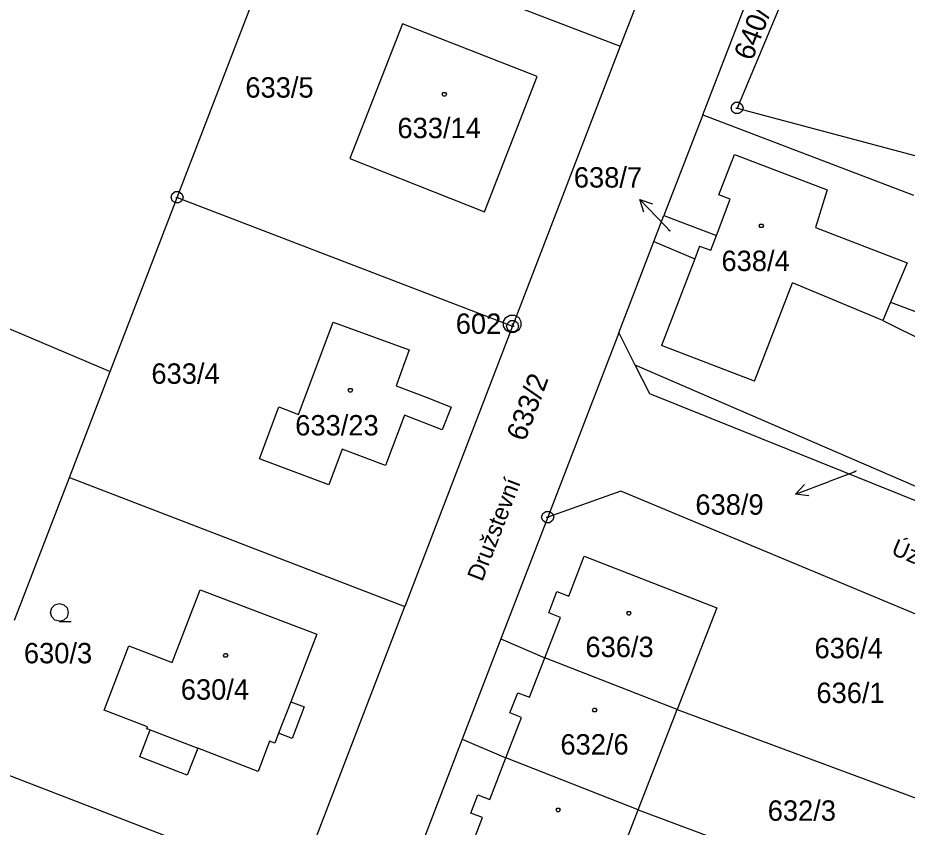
# Model space of a CAD drawing. Extents: x -759060 to -757386, y -1172273 to -1170948.
# Drawn here: x -758175.7 to -758101.6, y -1171363.6 to -1171296.1 of the extents above; entities that cross this region are included whole.
import ezdxf

# ---------------------------------------------------------------- set-up
doc = ezdxf.new("R2010")
doc.units = 0
for name, color, linetype in [('Vrstva 1', 7, 'Continuous'), ('Vrstva 12', 7, 'Continuous'), ('Vrstva 2', 7, 'Continuous'), ('Vrstva 3', 7, 'Continuous'), ('Vrstva 4', 7, 'Continuous'), ('Vrstva 5', 7, 'Continuous'), ('Vrstva 7', 7, 'Continuous'), ('Vrstva 8', 7, 'Continuous')]:
    doc.layers.add(name, color=color, linetype=linetype)

msp = doc.modelspace()

# ---------------------------------------------------------------- linework, layer by layer
at = {"layer": 'Vrstva 1'}
for p, q in [((-758118.62, -1171304.17), (-758105.67, -1171270.55)), ((-758116.52, -1171275.1), (-758125.5, -1171298.45)), ((-758162.44, -1171311.06), (-758153.47, -1171287.72)), ((-758153.47, -1171287.72), (-758125.5, -1171298.45)), ((-758109.87, -1171289.53), (-758115.76, -1171303.61)), ((-758143.65, -1171296.59), (-758148.04, -1171307.82)), ((-758132.43, -1171300.97), (-758143.65, -1171296.59)), ((-758125.5, -1171298.45), (-758134.48, -1171321.81)), ((-758136.81, -1171312.25), (-758132.43, -1171300.97)), ((-758115.76, -1171303.61), (-758100.54, -1171307.69)), ((-758118.62, -1171304.17), (-758121.86, -1171312.57)), ((-758118.62, -1171304.17), (-758101.05, -1171310.87)), ((-758148.04, -1171307.82), (-758136.81, -1171312.25)), ((-758117.28, -1171310.85), (-758115.99, -1171307.47)), ((-758115.99, -1171307.47), (-758108.25, -1171310.42)), ((-758108.25, -1171310.42), (-758109.23, -1171313.56)), ((-758168.03, -1171325.59), (-758162.44, -1171311.06)), ((-758162.44, -1171311.06), (-758134.48, -1171321.81)), ((-758116.34, -1171311.21), (-758117.28, -1171310.85)), ((-758117.49, -1171314.24), (-758116.34, -1171311.21)), ((-758122.7, -1171314.75), (-758121.86, -1171312.57)), ((-758121.86, -1171312.57), (-758117.49, -1171314.24)), ((-758109.23, -1171313.56), (-758101.6, -1171316.51)), ((-758125.63, -1171322.35), (-758122.7, -1171314.75)), ((-758122.7, -1171314.75), (-758119.3, -1171316.19)), ((-758117.96, -1171315.47), (-758117.49, -1171314.24)), ((-758118.89, -1171315.12), (-758119.3, -1171316.19)), ((-758118.89, -1171315.12), (-758117.96, -1171315.47)), ((-758191.24, -1171315.72), (-758168.03, -1171325.59)), ((-758119.3, -1171316.19), (-758122.07, -1171323.42)), ((-758101.6, -1171316.51), (-758102.97, -1171319.79)), ((-758114.31, -1171326.39), (-758111.15, -1171318.17)), ((-758103.62, -1171321.33), (-758111.15, -1171318.17)), ((-758102.97, -1171319.79), (-758103.62, -1171321.33)), ((-758102.97, -1171319.79), (-758082.04, -1171327.79)), ((-758152.33, -1171329.15), (-758149.44, -1171321.47)), ((-758149.44, -1171321.47), (-758143.1, -1171323.77)), ((-758103.62, -1171321.33), (-758083.42, -1171331.4)), ((-758134.48, -1171321.81), (-758143.45, -1171345.16)), ((-758125.63, -1171322.35), (-758131.55, -1171337.73)), ((-758125.63, -1171322.35), (-758124.28, -1171325.01)), ((-758143.1, -1171323.77), (-758144.19, -1171326.77)), ((-758114.31, -1171326.39), (-758122.07, -1171323.42)), ((-758124.28, -1171325.01), (-758123.07, -1171327.4)), ((-758124.28, -1171325.01), (-758093.63, -1171338.29)), ((-758171.41, -1171334.41), (-758168.03, -1171325.59)), ((-758144.19, -1171326.77), (-758141.47, -1171327.81)), ((-758123.07, -1171327.4), (-758093.82, -1171339.21)), ((-758141.47, -1171327.81), (-758139.61, -1171328.54)), ((-758155.59, -1171332.86), (-758153.96, -1171328.53)), ((-758153.96, -1171328.53), (-758152.33, -1171329.15)), ((-758139.61, -1171328.54), (-758140.35, -1171330.43)), ((-758143.5, -1171329.22), (-758145.06, -1171333.42)), ((-758140.35, -1171330.43), (-758143.5, -1171329.22)), ((-758148.68, -1171332.05), (-758149.81, -1171335.04)), ((-758145.06, -1171333.42), (-758148.68, -1171332.05)), ((-758149.81, -1171335.04), (-758155.59, -1171332.86)), ((-758175.99, -1171346.32), (-758171.41, -1171334.41)), ((-758171.41, -1171334.41), (-758143.45, -1171345.16)), ((-758125.45, -1171335.56), (-758131.55, -1171337.73)), ((-758090.74, -1171350.03), (-758125.45, -1171335.56)), ((-758131.55, -1171337.73), (-758135.46, -1171347.88)), ((-758129.8, -1171344.31), (-758128.5, -1171340.98)), ((-758128.5, -1171340.98), (-758117.45, -1171345.28)), ((-758162.85, -1171349.84), (-758160.52, -1171343.77)), ((-758160.52, -1171343.77), (-758150.81, -1171347.49)), ((-758131.46, -1171345.7), (-758130.78, -1171343.93)), ((-758130.78, -1171343.93), (-758129.8, -1171344.31)), ((-758152.42, -1171368.5), (-758143.45, -1171345.16)), ((-758130.49, -1171346.08), (-758131.46, -1171345.7)), ((-758117.45, -1171345.28), (-758120.75, -1171353.76)), ((-758131.8, -1171349.46), (-758130.49, -1171346.08)), ((-758150.81, -1171347.49), (-758152.97, -1171353.12)), ((-758135.46, -1171347.88), (-758138.69, -1171356.24)), ((-758135.46, -1171347.88), (-758131.8, -1171349.46)), ((-758168.53, -1171353.83), (-758166.46, -1171348.45)), ((-758166.46, -1171348.45), (-758162.85, -1171349.84)), ((-758120.75, -1171353.76), (-758131.8, -1171349.46)), ((-758152.97, -1171353.12), (-758151.85, -1171353.55)), ((-758164.92, -1171355.22), (-758168.53, -1171353.83)), ((-758151.85, -1171353.55), (-758152.86, -1171356.17)), ((-758124.01, -1171362.13), (-758120.75, -1171353.76)), ((-758120.75, -1171353.76), (-758095.79, -1171363.05)), ((-758165.56, -1171357.71), (-758164.7, -1171355.47)), ((-758164.98, -1171355.36), (-758164.92, -1171355.22)), ((-758164.7, -1171355.47), (-758164.98, -1171355.36)), ((-758153.98, -1171355.74), (-758154.3, -1171356.57)), ((-758152.86, -1171356.17), (-758153.98, -1171355.74)), ((-758138.69, -1171356.24), (-758141.91, -1171364.64)), ((-758138.69, -1171356.24), (-758135.04, -1171357.78)), ((-758160.73, -1171356.99), (-758161.6, -1171359.23)), ((-758155.7, -1171358.93), (-758160.73, -1171356.99)), ((-758154.73, -1171356.4), (-758155.7, -1171358.93)), ((-758154.3, -1171356.57), (-758154.73, -1171356.4)), ((-758180.38, -1171357.75), (-758152.42, -1171368.5)), ((-758161.6, -1171359.23), (-758165.56, -1171357.71)), ((-758124.01, -1171362.13), (-758135.04, -1171357.78)), ((-758127.28, -1171370.53), (-758124.01, -1171362.13)), ((-758124.01, -1171362.13), (-758099.04, -1171371.42))]:
    msp.add_line(p, q, dxfattribs=at)
at = {"layer": 'Vrstva 12'}
for p, q in [((-758143.65, -1171296.59), (-758148.04, -1171307.82)), ((-758132.43, -1171300.97), (-758143.65, -1171296.59)), ((-758136.81, -1171312.25), (-758132.43, -1171300.97)), ((-758148.04, -1171307.82), (-758136.81, -1171312.25)), ((-758117.28, -1171310.85), (-758115.99, -1171307.47)), ((-758115.99, -1171307.47), (-758108.25, -1171310.42)), ((-758108.25, -1171310.42), (-758109.23, -1171313.56)), ((-758116.34, -1171311.21), (-758117.28, -1171310.85)), ((-758117.49, -1171314.24), (-758116.34, -1171311.21)), ((-758109.23, -1171313.56), (-758101.6, -1171316.51)), ((-758117.96, -1171315.47), (-758117.49, -1171314.24)), ((-758118.89, -1171315.12), (-758119.3, -1171316.19)), ((-758118.89, -1171315.12), (-758117.96, -1171315.47)), ((-758119.3, -1171316.19), (-758122.07, -1171323.42)), ((-758101.6, -1171316.51), (-758102.97, -1171319.79)), ((-758114.31, -1171326.39), (-758111.15, -1171318.17)), ((-758103.62, -1171321.33), (-758111.15, -1171318.17)), ((-758102.97, -1171319.79), (-758103.62, -1171321.33)), ((-758152.33, -1171329.15), (-758149.44, -1171321.47)), ((-758149.44, -1171321.47), (-758143.1, -1171323.77)), ((-758143.1, -1171323.77), (-758144.19, -1171326.77)), ((-758114.31, -1171326.39), (-758122.07, -1171323.42)), ((-758144.19, -1171326.77), (-758141.47, -1171327.81)), ((-758141.47, -1171327.81), (-758139.61, -1171328.54)), ((-758155.59, -1171332.86), (-758153.96, -1171328.53)), ((-758153.96, -1171328.53), (-758152.33, -1171329.15)), ((-758139.61, -1171328.54), (-758140.35, -1171330.43)), ((-758143.5, -1171329.22), (-758145.06, -1171333.42)), ((-758140.35, -1171330.43), (-758143.5, -1171329.22)), ((-758148.68, -1171332.05), (-758149.81, -1171335.04)), ((-758145.06, -1171333.42), (-758148.68, -1171332.05)), ((-758149.81, -1171335.04), (-758155.59, -1171332.86)), ((-758129.8, -1171344.31), (-758128.5, -1171340.98)), ((-758128.5, -1171340.98), (-758117.45, -1171345.28)), ((-758162.85, -1171349.84), (-758160.52, -1171343.77)), ((-758160.52, -1171343.77), (-758150.81, -1171347.49)), ((-758131.46, -1171345.7), (-758130.78, -1171343.93)), ((-758130.78, -1171343.93), (-758129.8, -1171344.31)), ((-758130.49, -1171346.08), (-758131.46, -1171345.7)), ((-758117.45, -1171345.28), (-758120.75, -1171353.76)), ((-758131.8, -1171349.46), (-758130.49, -1171346.08)), ((-758150.81, -1171347.49), (-758152.97, -1171353.12)), ((-758168.53, -1171353.83), (-758166.46, -1171348.45)), ((-758166.46, -1171348.45), (-758162.85, -1171349.84)), ((-758133.08, -1171352.74), (-758131.8, -1171349.46)), ((-758120.75, -1171353.76), (-758131.8, -1171349.46)), ((-758120.75, -1171353.76), (-758131.8, -1171349.46)), ((-758134.71, -1171354.04), (-758134.05, -1171352.36)), ((-758134.05, -1171352.36), (-758133.08, -1171352.74)), ((-758152.97, -1171353.12), (-758153.98, -1171355.74)), ((-758164.92, -1171355.22), (-758168.53, -1171353.83)), ((-758133.73, -1171354.42), (-758134.71, -1171354.04)), ((-758124.01, -1171362.13), (-758120.75, -1171353.76)), ((-758135.04, -1171357.78), (-758133.73, -1171354.42)), ((-758164.98, -1171355.36), (-758164.92, -1171355.22)), ((-758164.7, -1171355.47), (-758164.98, -1171355.36)), ((-758164.7, -1171355.47), (-758160.73, -1171356.99)), ((-758153.98, -1171355.74), (-758154.3, -1171356.57)), ((-758155.7, -1171358.93), (-758160.73, -1171356.99)), ((-758154.73, -1171356.4), (-758155.7, -1171358.93)), ((-758154.3, -1171356.57), (-758154.73, -1171356.4)), ((-758136.39, -1171361.26), (-758135.04, -1171357.78)), ((-758124.01, -1171362.13), (-758135.04, -1171357.78)), ((-758124.01, -1171362.13), (-758135.04, -1171357.78)), ((-758137.96, -1171362.4), (-758137.37, -1171360.88)), ((-758137.37, -1171360.88), (-758136.39, -1171361.26)), ((-758127.28, -1171370.53), (-758124.01, -1171362.13)), ((-758138.32, -1171366.22), (-758136.98, -1171362.78)), ((-758136.98, -1171362.78), (-758137.96, -1171362.4))]:
    msp.add_line(p, q, dxfattribs=at)
at = {"layer": 'Vrstva 3'}
msp.add_lwpolyline([(-758172.25, -1171346.4), (-758172.63, -1171346.3), (-758172.9, -1171346.03), (-758173, -1171345.66), (-758172.9, -1171345.29), (-758172.63, -1171345.02), (-758172.26, -1171344.92), (-758171.89, -1171345.02), (-758171.62, -1171345.29), (-758171.52, -1171345.67), (-758171.62, -1171346.05), (-758171.89, -1171346.32), (-758172.27, -1171346.42), (-758171.27, -1171346.42)], dxfattribs=at)
at = {"layer": 'Vrstva 4'}
for p, q in [((-758133.08, -1171352.74), (-758131.8, -1171349.46)), ((-758134.71, -1171354.04), (-758134.05, -1171352.36)), ((-758134.05, -1171352.36), (-758133.08, -1171352.74)), ((-758152.97, -1171353.12), (-758153.98, -1171355.74)), ((-758133.73, -1171354.42), (-758134.71, -1171354.04)), ((-758135.04, -1171357.78), (-758133.73, -1171354.42)), ((-758164.7, -1171355.47), (-758160.73, -1171356.99)), ((-758136.39, -1171361.26), (-758135.04, -1171357.78)), ((-758137.96, -1171362.4), (-758137.37, -1171360.88)), ((-758137.37, -1171360.88), (-758136.39, -1171361.26)), ((-758138.32, -1171366.22), (-758136.98, -1171362.78)), ((-758136.98, -1171362.78), (-758137.96, -1171362.4))]:
    msp.add_line(p, q, dxfattribs=at)
at = {"layer": 'Vrstva 5'}
for points in [[(-758140.08, -1171302.31), (-758139.99, -1171302.46), (-758140.08, -1171302.61), (-758140.26, -1171302.61), (-758140.35, -1171302.46), (-758140.26, -1171302.31)], [(-758113.66, -1171313.28), (-758113.57, -1171313.43), (-758113.66, -1171313.58), (-758113.84, -1171313.58), (-758113.93, -1171313.43), (-758113.84, -1171313.28)], [(-758147.91, -1171326.99), (-758147.82, -1171327.14), (-758147.91, -1171327.29), (-758148.09, -1171327.29), (-758148.18, -1171327.14), (-758148.09, -1171326.99)], [(-758124.7, -1171345.59), (-758124.61, -1171345.74), (-758124.7, -1171345.89), (-758124.88, -1171345.89), (-758124.97, -1171345.74), (-758124.88, -1171345.59)], [(-758158.32, -1171349.1), (-758158.23, -1171349.25), (-758158.32, -1171349.4), (-758158.5, -1171349.4), (-758158.59, -1171349.25), (-758158.5, -1171349.1)], [(-758127.56, -1171353.66), (-758127.47, -1171353.81), (-758127.56, -1171353.96), (-758127.74, -1171353.96), (-758127.83, -1171353.81), (-758127.74, -1171353.66)], [(-758130.59, -1171361.99), (-758130.5, -1171362.14), (-758130.59, -1171362.29), (-758130.77, -1171362.29), (-758130.86, -1171362.14), (-758130.77, -1171361.99)]]:
    msp.add_lwpolyline(points, close=True, dxfattribs=at)
at = {"layer": 'Vrstva 7'}
for p, q in [((-758123.862, -1171311.221), (-758121.8, -1171313.4)), ((-758121.34, -1171313.88), (-758121.8, -1171313.4)), ((-758105.86, -1171333.92), (-758108.1, -1171334.76)), ((-758110.907, -1171335.817), (-758108.1, -1171334.76))]:
    msp.add_line(p, q, dxfattribs=at)
for points in [[(-758123.538, -1171312.291), (-758123.862, -1171311.221), (-758122.812, -1171311.604)], [(-758109.795, -1171335.933), (-758110.907, -1171335.817), (-758110.148, -1171334.997)]]:
    msp.add_lwpolyline(points, dxfattribs=at)
at = {"layer": 'Vrstva 8'}
for p, q in [((-758115.88, -1171303.61), (-758115.64, -1171303.61)), ((-758162.56, -1171311.06), (-758162.32, -1171311.06)), ((-758134.6, -1171321.81), (-758134.36, -1171321.81)), ((-758134.55, -1171321.59), (-758134.45, -1171321.59)), ((-758131.67, -1171337.73), (-758131.43, -1171337.73))]:
    msp.add_line(p, q, dxfattribs=at)
for points in [[(-758115.61, -1171303.13), (-758115.36, -1171303.31), (-758115.26, -1171303.6), (-758115.36, -1171303.89), (-758115.61, -1171304.07), (-758115.92, -1171304.07), (-758116.17, -1171303.89), (-758116.27, -1171303.6), (-758116.17, -1171303.31), (-758115.92, -1171303.13)], [(-758162.29, -1171310.58), (-758162.04, -1171310.76), (-758161.94, -1171311.05), (-758162.04, -1171311.34), (-758162.29, -1171311.52), (-758162.6, -1171311.52), (-758162.85, -1171311.34), (-758162.95, -1171311.05), (-758162.85, -1171310.76), (-758162.6, -1171310.58)], [(-758134.31, -1171320.87), (-758133.97, -1171321.06), (-758133.78, -1171321.4), (-758133.78, -1171321.79), (-758133.97, -1171322.13), (-758134.31, -1171322.32), (-758134.7, -1171322.32), (-758135.04, -1171322.13), (-758135.23, -1171321.79), (-758135.23, -1171321.4), (-758135.04, -1171321.06), (-758134.7, -1171320.87)], [(-758134.33, -1171321.33), (-758134.08, -1171321.51), (-758133.98, -1171321.8), (-758134.08, -1171322.09), (-758134.33, -1171322.27), (-758134.64, -1171322.27), (-758134.89, -1171322.09), (-758134.99, -1171321.8), (-758134.89, -1171321.51), (-758134.64, -1171321.33)], [(-758131.4, -1171337.25), (-758131.15, -1171337.43), (-758131.05, -1171337.72), (-758131.15, -1171338.01), (-758131.4, -1171338.19), (-758131.71, -1171338.19), (-758131.96, -1171338.01), (-758132.06, -1171337.72), (-758131.96, -1171337.43), (-758131.71, -1171337.25)]]:
    msp.add_lwpolyline(points, close=True, dxfattribs=at)

# ---------------------------------------------------------------- texts
at = {"layer": 'Vrstva 2'}
for s, rotation, p in [('640/5', 69.2706, (-758114.501, -1171299.74)), ('633/2', 69.38519, (-758133.456, -1171331.485))]:
    msp.add_text(s, height=1.7, rotation=rotation, dxfattribs=at).set_placement(p)
for s, height, p in [('633/5', 1.7, (-758156.754, -1171302.74)), ('633/14', 1.7, (-758144.078, -1171306.12)), ('638/7', 0.1, (-758121.546, -1171313.88)), ('638/4', 1.7, (-758117.067, -1171317.2)), ('633/4', 1.7, (-758164.587, -1171326.6)), ('633/23', 1.7, (-758152.597, -1171330.91)), ('638/9', 0.1, (-758106.069, -1171333.92)), ('630/3', 1.7, (-758175.214, -1171349.91)), ('636/3', 1.7, (-758128.407, -1171349.39)), ('630/4', 1.7, (-758162.137, -1171352.94)), ('636/1', 1.7, (-758109.153, -1171353.22)), ('632/6', 1.7, (-758130.493, -1171357.52)), ('632/3', 1.7, (-758113.213, -1171363.04))]:
    msp.add_text(s, height=height, dxfattribs=at).set_placement(p)
at = {"layer": 'Vrstva 7'}
for s, p in [('638/7', (-758129.372, -1171310.24)), ('638/9', (-758119.242, -1171337.52)), ('636/4', (-758109.308, -1171349.49))]:
    msp.add_text(s, height=1.7, dxfattribs=at).set_placement(p)
for s, rotation, p in [('Družstevní', 68.92682, (-758137.002, -1171343.157)), ('Úzká', 337.24296, (-758103.001, -1171340.788))]:
    msp.add_text(s, height=1.4, rotation=rotation, dxfattribs=at).set_placement(p)
at = {"layer": 'Vrstva 8'}
msp.add_text('602', height=1.7, dxfattribs=at).set_placement((-758139.217, -1171322.44))

doc.saveas('drawing.dxf')
